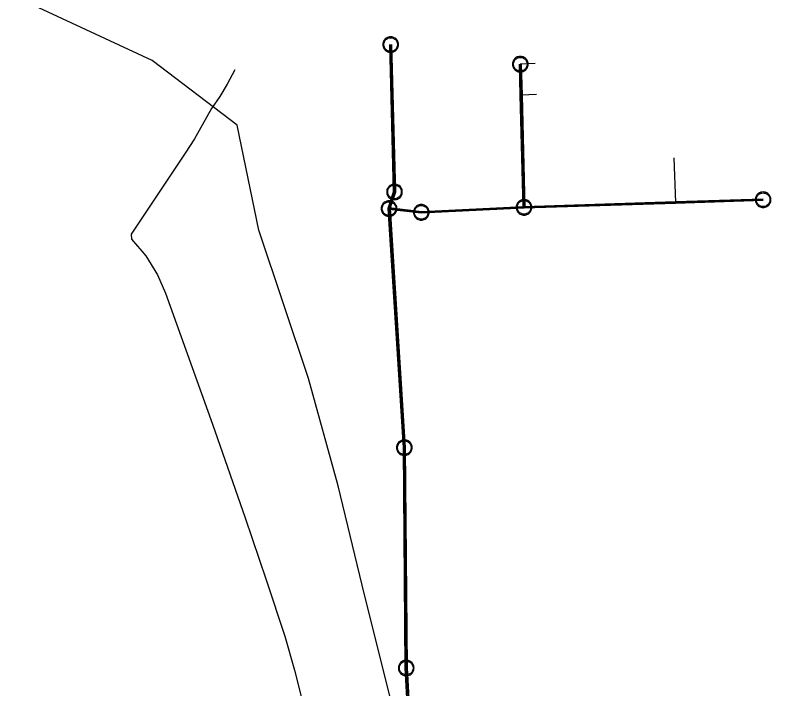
# Model space of a CAD drawing. Extents: x -592202 to -587539, y -1167222 to -1162672.
# Drawn here: x -591861.5 to -591740, y -1165414 to -1165305.6 of the extents above; entities that cross this region are included whole.
import ezdxf

# ---------------------------------------------------------------- set-up
doc = ezdxf.new("R2010")
doc.units = 0
for name, color, linetype in [('K Přípojka', 7, 'Continuous'), ('K Stoka', 7, 'Continuous'), ('K Stoka - okraje', 7, 'Continuous'), ('K Stoka tlaková', 7, 'Continuous'), ('K Šachta', 7, 'Continuous'), ('VP Řad', 7, 'Continuous')]:
    doc.layers.add(name, color=color, linetype=linetype)

msp = doc.modelspace()

# ---------------------------------------------------------------- linework, layer by layer
at = {"layer": 'K Přípojka'}
for p, q in [((-591777.91, -1165313.44), (-591780.31, -1165313.52)), ((-591777.73, -1165318.4), (-591780.18, -1165318.49)), ((-591755.61, -1165328.58), (-591755.36, -1165335.77))]:
    msp.add_line(p, q, dxfattribs=at)
at = {"layer": 'K Stoka'}
for points in [[(-591801.16, -1165310.36), (-591800.53, -1165334.06), (-591801.41, -1165336.75)], [(-591780.31, -1165313.52), (-591780.18, -1165318.49), (-591779.71, -1165336.54)], [(-591741.27, -1165335.32), (-591755.36, -1165335.77), (-591779.71, -1165336.54)], [(-591779.71, -1165336.54), (-591796.23, -1165337.35), (-591801.41, -1165336.75)], [(-591801.41, -1165336.75), (-591798.96, -1165375.18), (-591798.65, -1165410.62), (-591797.24, -1165436.45)]]:
    msp.add_lwpolyline(points, dxfattribs=at)
at = {"layer": 'K Stoka - okraje'}
for points in [[(-591801.56, -1165336.7), (-591800.68, -1165334.04), (-591801.3, -1165310.37)], [(-591801.01, -1165310.36), (-591800.38, -1165334.09), (-591801.27, -1165336.79)], [(-591779.86, -1165336.55), (-591780.33, -1165318.49), (-591780.46, -1165313.53)], [(-591780.16, -1165313.52), (-591780.03, -1165318.49), (-591779.56, -1165336.54)], [(-591779.71, -1165336.4), (-591755.36, -1165335.62), (-591741.27, -1165335.17)], [(-591801.4, -1165336.6), (-591796.22, -1165337.2), (-591779.72, -1165336.4)], [(-591741.26, -1165335.47), (-591755.35, -1165335.92), (-591779.71, -1165336.69)], [(-591797.39, -1165436.46), (-591798.8, -1165410.63), (-591799.11, -1165375.19), (-591801.56, -1165336.75)], [(-591779.7, -1165336.69), (-591796.23, -1165337.5), (-591801.43, -1165336.89)], [(-591801.26, -1165336.74), (-591798.81, -1165375.18), (-591798.5, -1165410.62), (-591797.1, -1165436.44)]]:
    msp.add_lwpolyline(points, dxfattribs=at)
at = {"layer": 'K Stoka tlaková'}
msp.add_lwpolyline([(-591826.19, -1165314.42), (-591827.46, -1165316.75), (-591828.63, -1165318.74), (-591829.98, -1165320.64), (-591832.72, -1165325.52), (-591834.18, -1165327.85), (-591842.87, -1165340.87), (-591842.82, -1165341.68), (-591840.53, -1165344.36), (-591838.66, -1165347.4), (-591837.38, -1165350.36), (-591829.8, -1165371.41), (-591824.55, -1165386.48), (-591821.15, -1165396.47), (-591818.18, -1165405.5), (-591816.62, -1165410.98), (-591813.92, -1165421.59)], dxfattribs=at)
at = {"layer": 'K Šachta'}
for points in [[(-591801.16, -1165309.11), (-591800.84, -1165309.11), (-591800.54, -1165309.28), (-591800.24, -1165309.44), (-591800.07, -1165309.74), (-591799.91, -1165310.04), (-591799.91, -1165310.37), (-591799.91, -1165310.69), (-591800.07, -1165310.99), (-591800.23, -1165311.29), (-591800.53, -1165311.45), (-591800.83, -1165311.61), (-591801.16, -1165311.61), (-591801.48, -1165311.61), (-591801.78, -1165311.45), (-591802.08, -1165311.29), (-591802.24, -1165310.99), (-591802.41, -1165310.69), (-591802.41, -1165310.37), (-591802.41, -1165310.04), (-591802.24, -1165309.74), (-591802.07, -1165309.44), (-591801.77, -1165309.28), (-591801.47, -1165309.11), (-591801.16, -1165309.11)], [(-591801.16, -1165309.27), (-591801.43, -1165309.27), (-591801.69, -1165309.41), (-591801.96, -1165309.55), (-591802.1, -1165309.82), (-591802.25, -1165310.08), (-591802.25, -1165310.36), (-591802.25, -1165310.65), (-591802.1, -1165310.91), (-591801.96, -1165311.17), (-591801.7, -1165311.31), (-591801.44, -1165311.46), (-591801.16, -1165311.46), (-591800.87, -1165311.46), (-591800.61, -1165311.31), (-591800.35, -1165311.17), (-591800.21, -1165310.91), (-591800.06, -1165310.65), (-591800.06, -1165310.36), (-591800.06, -1165310.08), (-591800.21, -1165309.82), (-591800.36, -1165309.55), (-591800.62, -1165309.41), (-591800.88, -1165309.27), (-591801.16, -1165309.27)], [(-591780.31, -1165312.27), (-591779.99, -1165312.27), (-591779.69, -1165312.44), (-591779.4, -1165312.6), (-591779.23, -1165312.9), (-591779.06, -1165313.2), (-591779.06, -1165313.53), (-591779.06, -1165313.85), (-591779.22, -1165314.15), (-591779.39, -1165314.44), (-591779.68, -1165314.61), (-591779.98, -1165314.77), (-591780.31, -1165314.77), (-591780.63, -1165314.77), (-591780.93, -1165314.61), (-591781.23, -1165314.44), (-591781.39, -1165314.15), (-591781.56, -1165313.85), (-591781.56, -1165313.53), (-591781.56, -1165313.2), (-591781.39, -1165312.9), (-591781.22, -1165312.6), (-591780.92, -1165312.44), (-591780.62, -1165312.27), (-591780.31, -1165312.27)], [(-591780.31, -1165312.43), (-591780.58, -1165312.43), (-591780.85, -1165312.57), (-591781.11, -1165312.71), (-591781.25, -1165312.97), (-591781.4, -1165313.24), (-591781.4, -1165313.52), (-591781.4, -1165313.81), (-591781.26, -1165314.07), (-591781.11, -1165314.33), (-591780.85, -1165314.47), (-591780.59, -1165314.62), (-591780.31, -1165314.62), (-591780.02, -1165314.62), (-591779.76, -1165314.47), (-591779.5, -1165314.33), (-591779.36, -1165314.07), (-591779.21, -1165313.81), (-591779.21, -1165313.52), (-591779.21, -1165313.24), (-591779.36, -1165312.97), (-591779.51, -1165312.71), (-591779.77, -1165312.57), (-591780.03, -1165312.43), (-591780.31, -1165312.43)], [(-591800.53, -1165332.81), (-591800.22, -1165332.81), (-591799.92, -1165332.97), (-591799.62, -1165333.14), (-591799.45, -1165333.44), (-591799.28, -1165333.74), (-591799.28, -1165334.06), (-591799.28, -1165334.39), (-591799.44, -1165334.69), (-591799.61, -1165334.98), (-591799.91, -1165335.15), (-591800.21, -1165335.31), (-591800.53, -1165335.31), (-591800.85, -1165335.31), (-591801.15, -1165335.15), (-591801.45, -1165334.98), (-591801.62, -1165334.69), (-591801.78, -1165334.39), (-591801.78, -1165334.06), (-591801.78, -1165333.74), (-591801.61, -1165333.44), (-591801.44, -1165333.14), (-591801.15, -1165332.97), (-591800.85, -1165332.81), (-591800.53, -1165332.81)], [(-591800.53, -1165332.97), (-591800.81, -1165332.97), (-591801.07, -1165333.11), (-591801.33, -1165333.25), (-591801.48, -1165333.51), (-591801.62, -1165333.78), (-591801.62, -1165334.06), (-591801.62, -1165334.35), (-591801.48, -1165334.61), (-591801.33, -1165334.87), (-591801.07, -1165335.01), (-591800.81, -1165335.16), (-591800.53, -1165335.16), (-591800.25, -1165335.16), (-591799.99, -1165335.01), (-591799.73, -1165334.87), (-591799.58, -1165334.61), (-591799.44, -1165334.35), (-591799.44, -1165334.06), (-591799.44, -1165333.78), (-591799.58, -1165333.51), (-591799.73, -1165333.25), (-591799.99, -1165333.11), (-591800.26, -1165332.97), (-591800.53, -1165332.97)], [(-591741.27, -1165334.07), (-591740.95, -1165334.07), (-591740.66, -1165334.23), (-591740.36, -1165334.39), (-591740.19, -1165334.69), (-591740.02, -1165334.99), (-591740.02, -1165335.32), (-591740.02, -1165335.65), (-591740.18, -1165335.94), (-591740.35, -1165336.24), (-591740.65, -1165336.41), (-591740.94, -1165336.57), (-591741.27, -1165336.57), (-591741.59, -1165336.57), (-591741.89, -1165336.41), (-591742.19, -1165336.24), (-591742.35, -1165335.94), (-591742.52, -1165335.65), (-591742.52, -1165335.32), (-591742.52, -1165334.99), (-591742.35, -1165334.69), (-591742.18, -1165334.39), (-591741.88, -1165334.23), (-591741.59, -1165334.07), (-591741.27, -1165334.07)], [(-591741.27, -1165334.23), (-591741.55, -1165334.23), (-591741.81, -1165334.37), (-591742.07, -1165334.51), (-591742.22, -1165334.77), (-591742.36, -1165335.03), (-591742.36, -1165335.32), (-591742.36, -1165335.6), (-591742.22, -1165335.86), (-591742.07, -1165336.12), (-591741.81, -1165336.27), (-591741.55, -1165336.41), (-591741.27, -1165336.41), (-591740.98, -1165336.41), (-591740.72, -1165336.27), (-591740.46, -1165336.12), (-591740.32, -1165335.86), (-591740.17, -1165335.6), (-591740.17, -1165335.32), (-591740.17, -1165335.03), (-591740.32, -1165334.77), (-591740.47, -1165334.51), (-591740.73, -1165334.37), (-591740.99, -1165334.23), (-591741.27, -1165334.23)], [(-591801.42, -1165335.5), (-591801.1, -1165335.5), (-591800.8, -1165335.66), (-591800.5, -1165335.82), (-591800.33, -1165336.12), (-591800.16, -1165336.42), (-591800.16, -1165336.75), (-591800.16, -1165337.07), (-591800.33, -1165337.37), (-591800.49, -1165337.67), (-591800.79, -1165337.83), (-591801.09, -1165338), (-591801.42, -1165338), (-591801.74, -1165338), (-591802.04, -1165337.83), (-591802.33, -1165337.67), (-591802.5, -1165337.37), (-591802.66, -1165337.07), (-591802.66, -1165336.75), (-591802.66, -1165336.42), (-591802.5, -1165336.12), (-591802.33, -1165335.82), (-591802.03, -1165335.66), (-591801.73, -1165335.5), (-591801.42, -1165335.5)], [(-591801.41, -1165335.65), (-591801.69, -1165335.65), (-591801.95, -1165335.79), (-591802.21, -1165335.93), (-591802.36, -1165336.2), (-591802.51, -1165336.46), (-591802.51, -1165336.75), (-591802.51, -1165337.03), (-591802.36, -1165337.29), (-591802.22, -1165337.55), (-591801.96, -1165337.69), (-591801.7, -1165337.84), (-591801.41, -1165337.84), (-591801.13, -1165337.84), (-591800.87, -1165337.69), (-591800.61, -1165337.55), (-591800.46, -1165337.29), (-591800.32, -1165337.03), (-591800.32, -1165336.75), (-591800.32, -1165336.46), (-591800.47, -1165336.2), (-591800.62, -1165335.93), (-591800.88, -1165335.79), (-591801.14, -1165335.65), (-591801.41, -1165335.65)], [(-591796.23, -1165336.1), (-591795.91, -1165336.1), (-591795.61, -1165336.26), (-591795.32, -1165336.42), (-591795.15, -1165336.72), (-591794.98, -1165337.02), (-591794.98, -1165337.35), (-591794.98, -1165337.67), (-591795.14, -1165337.97), (-591795.31, -1165338.27), (-591795.6, -1165338.43), (-591795.9, -1165338.6), (-591796.23, -1165338.6), (-591796.55, -1165338.6), (-591796.85, -1165338.43), (-591797.15, -1165338.27), (-591797.31, -1165337.97), (-591797.48, -1165337.67), (-591797.48, -1165337.35), (-591797.48, -1165337.02), (-591797.31, -1165336.72), (-591797.14, -1165336.42), (-591796.84, -1165336.26), (-591796.54, -1165336.1), (-591796.23, -1165336.1)], [(-591796.23, -1165336.26), (-591796.5, -1165336.26), (-591796.77, -1165336.4), (-591797.03, -1165336.54), (-591797.17, -1165336.8), (-591797.32, -1165337.06), (-591797.32, -1165337.35), (-591797.32, -1165337.63), (-591797.18, -1165337.89), (-591797.03, -1165338.15), (-591796.77, -1165338.3), (-591796.51, -1165338.44), (-591796.23, -1165338.44), (-591795.94, -1165338.44), (-591795.68, -1165338.3), (-591795.42, -1165338.15), (-591795.28, -1165337.89), (-591795.13, -1165337.63), (-591795.13, -1165337.35), (-591795.13, -1165337.06), (-591795.28, -1165336.8), (-591795.43, -1165336.54), (-591795.69, -1165336.4), (-591795.95, -1165336.26), (-591796.23, -1165336.26)], [(-591779.71, -1165335.29), (-591779.4, -1165335.29), (-591779.1, -1165335.46), (-591778.8, -1165335.62), (-591778.63, -1165335.92), (-591778.46, -1165336.22), (-591778.46, -1165336.55), (-591778.46, -1165336.87), (-591778.62, -1165337.17), (-591778.79, -1165337.47), (-591779.09, -1165337.63), (-591779.39, -1165337.79), (-591779.71, -1165337.79), (-591780.03, -1165337.79), (-591780.33, -1165337.63), (-591780.63, -1165337.47), (-591780.8, -1165337.17), (-591780.96, -1165336.87), (-591780.96, -1165336.55), (-591780.96, -1165336.22), (-591780.79, -1165335.92), (-591780.62, -1165335.62), (-591780.33, -1165335.46), (-591780.03, -1165335.29), (-591779.71, -1165335.29)], [(-591779.71, -1165335.45), (-591779.99, -1165335.45), (-591780.25, -1165335.59), (-591780.51, -1165335.73), (-591780.66, -1165336), (-591780.8, -1165336.26), (-591780.8, -1165336.54), (-591780.8, -1165336.83), (-591780.66, -1165337.09), (-591780.51, -1165337.35), (-591780.25, -1165337.49), (-591779.99, -1165337.64), (-591779.71, -1165337.64), (-591779.43, -1165337.64), (-591779.17, -1165337.49), (-591778.91, -1165337.35), (-591778.76, -1165337.09), (-591778.62, -1165336.83), (-591778.62, -1165336.54), (-591778.62, -1165336.26), (-591778.76, -1165336), (-591778.91, -1165335.73), (-591779.17, -1165335.59), (-591779.44, -1165335.45), (-591779.71, -1165335.45)], [(-591798.96, -1165373.93), (-591798.64, -1165373.93), (-591798.34, -1165374.09), (-591798.05, -1165374.26), (-591797.88, -1165374.56), (-591797.71, -1165374.86), (-591797.71, -1165375.18), (-591797.71, -1165375.51), (-591797.87, -1165375.81), (-591798.04, -1165376.1), (-591798.33, -1165376.27), (-591798.63, -1165376.43), (-591798.96, -1165376.43), (-591799.28, -1165376.43), (-591799.58, -1165376.27), (-591799.88, -1165376.1), (-591800.04, -1165375.81), (-591800.21, -1165375.51), (-591800.21, -1165375.18), (-591800.21, -1165374.86), (-591800.04, -1165374.56), (-591799.87, -1165374.26), (-591799.57, -1165374.09), (-591799.27, -1165373.93), (-591798.96, -1165373.93)], [(-591798.96, -1165374.09), (-591799.23, -1165374.09), (-591799.5, -1165374.23), (-591799.76, -1165374.37), (-591799.9, -1165374.63), (-591800.05, -1165374.9), (-591800.05, -1165375.18), (-591800.05, -1165375.47), (-591799.91, -1165375.73), (-591799.76, -1165375.99), (-591799.5, -1165376.13), (-591799.24, -1165376.28), (-591798.96, -1165376.28), (-591798.67, -1165376.28), (-591798.41, -1165376.13), (-591798.15, -1165375.99), (-591798.01, -1165375.73), (-591797.86, -1165375.47), (-591797.86, -1165375.18), (-591797.86, -1165374.9), (-591798.01, -1165374.63), (-591798.16, -1165374.37), (-591798.42, -1165374.23), (-591798.68, -1165374.09), (-591798.96, -1165374.09)], [(-591798.65, -1165409.38), (-591798.34, -1165409.38), (-591798.04, -1165409.54), (-591797.74, -1165409.7), (-591797.57, -1165410), (-591797.4, -1165410.3), (-591797.4, -1165410.63), (-591797.4, -1165410.95), (-591797.57, -1165411.25), (-591797.73, -1165411.55), (-591798.03, -1165411.71), (-591798.33, -1165411.88), (-591798.65, -1165411.88), (-591798.98, -1165411.88), (-591799.27, -1165411.71), (-591799.57, -1165411.55), (-591799.74, -1165411.25), (-591799.9, -1165410.95), (-591799.9, -1165410.63), (-591799.9, -1165410.3), (-591799.73, -1165410), (-591799.57, -1165409.7), (-591799.27, -1165409.54), (-591798.97, -1165409.38), (-591798.65, -1165409.38)], [(-591798.65, -1165409.53), (-591798.93, -1165409.53), (-591799.19, -1165409.67), (-591799.45, -1165409.81), (-591799.6, -1165410.08), (-591799.74, -1165410.34), (-591799.74, -1165410.62), (-591799.74, -1165410.91), (-591799.6, -1165411.17), (-591799.46, -1165411.43), (-591799.19, -1165411.57), (-591798.93, -1165411.72), (-591798.65, -1165411.72), (-591798.37, -1165411.72), (-591798.11, -1165411.57), (-591797.85, -1165411.43), (-591797.7, -1165411.17), (-591797.56, -1165410.91), (-591797.56, -1165410.62), (-591797.56, -1165410.34), (-591797.71, -1165410.08), (-591797.85, -1165409.81), (-591798.12, -1165409.67), (-591798.38, -1165409.53), (-591798.65, -1165409.53)]]:
    msp.add_open_spline(points, degree=3, dxfattribs=at)
at = {"layer": 'VP Řad'}
msp.add_lwpolyline([(-591762.97, -1165504.8), (-591764.19, -1165503.49), (-591768.66, -1165499.26), (-591772.8, -1165495), (-591776.81, -1165490.52), (-591780.31, -1165485.64), (-591786.29, -1165475.2), (-591788.8, -1165469.65), (-591790.88, -1165464.07), (-591792.62, -1165458.13), (-591795.33, -1165440.44), (-591796.5, -1165434.56), (-591799.49, -1165422.16), (-591801.02, -1165416.15), (-591805.36, -1165398.88), (-591809.61, -1165381.34), (-591814.37, -1165364.07), (-591822.35, -1165340.23), (-591825.86, -1165323.33), (-591839.51, -1165312.95), (-591861.54, -1165302.63)], dxfattribs=at)

doc.saveas('drawing.dxf')
